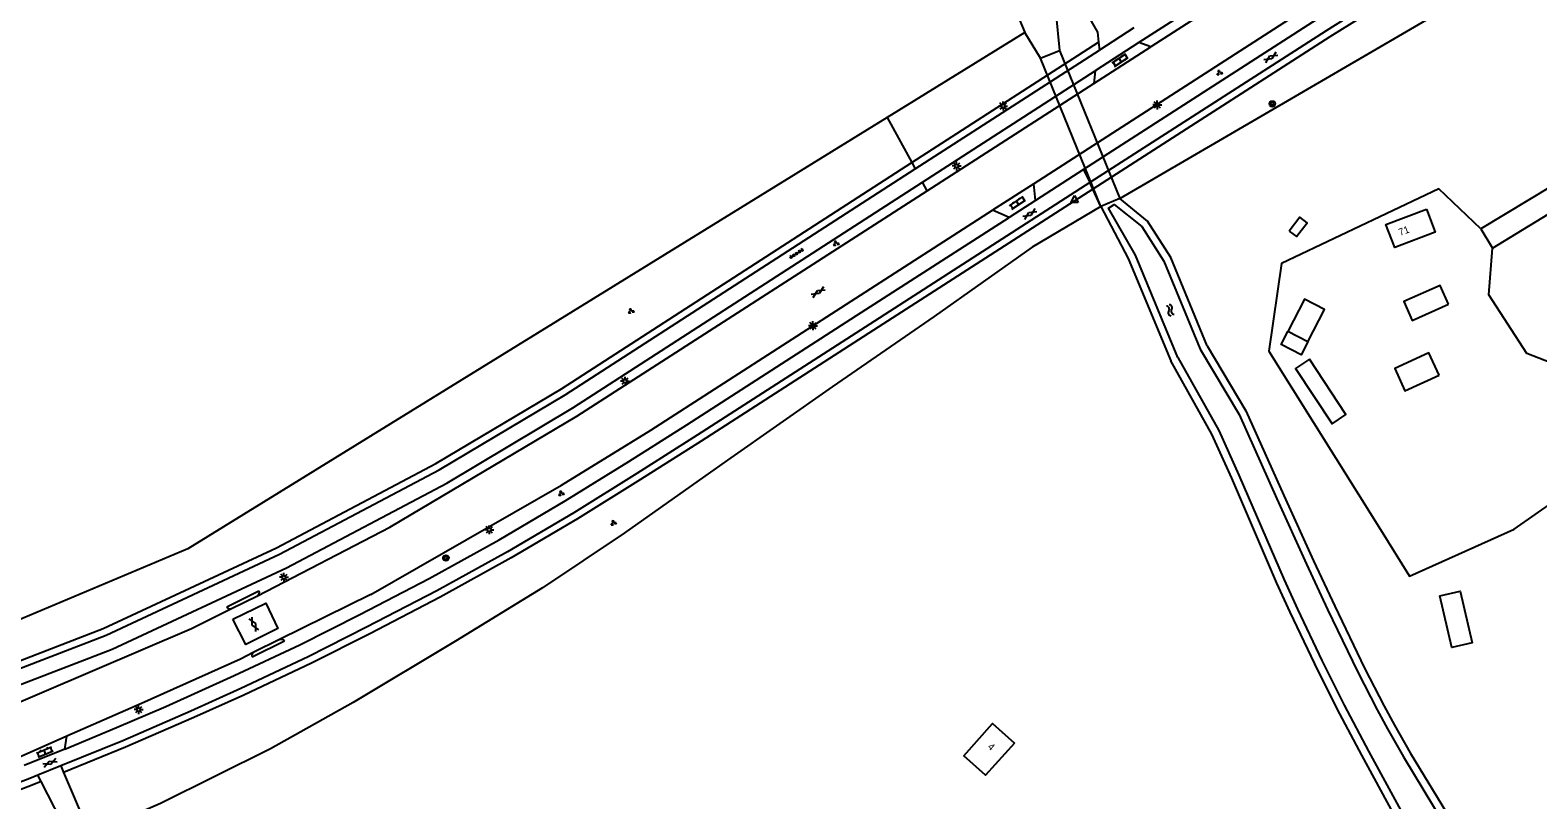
# Model space of a CAD drawing. Extents: x 124000 to 129000, y 395500 to 397503.
# Drawn here: x 128417.6 to 128628.5, y 395869.9 to 395977.4 of the extents above; entities that cross this region are included whole.
import ezdxf

# ---------------------------------------------------------------- set-up
doc = ezdxf.new("R2010")
doc.units = 0
for name, color, linetype in [('gg-afsc-draadraster', 7, 'Continuous'), ('gg-afsc-haag', 7, 'Continuous'), ('gg-anno-huisnummerreeks BGT', 7, 'Continuous'), ('gg-bbg-bijgebouw', 7, 'Continuous'), ('gg-bbg-hoofdgebouw', 7, 'Continuous'), ('gg-bbg-luifel en loopbrug', 7, 'Continuous'), ('gg-bbg-overig bouwwerk', 7, 'Continuous'), ('gg-knt-onverhard', 7, 'Continuous'), ('gg-knt-verharding', 7, 'Continuous'), ('gg-knt-verharding nz', 7, 'Continuous'), ('gg-kntw-bovenkant insteek waterloop', 7, 'Continuous'), ('gg-kntw-waterlijn', 7, 'Continuous'), ('gg-kwrk-duiker element', 7, 'Continuous'), ('gg-kwrk-duiker nz vlak', 7, 'Continuous'), ('gt-grn-groengrens', 7, 'Continuous'), ('gt-grn-groengrens NZ', 7, 'Continuous'), ('gt-grn-vlakafsluiter', 7, 'Continuous'), ('gt-grn-weggrens', 7, 'Continuous'), ('gt-symb-boom', 7, 'Continuous'), ('gt-symb-gesloten verharding', 7, 'Continuous'), ('gt-symb-groenvak', 7, 'Continuous'), ('gt-symb-klinker verharding', 7, 'Continuous'), ('gt-symb-lichtmast', 7, 'Continuous'), ('gt-symb-tegel verharding', 7, 'Continuous'), ('gt-symb-waterafsluiter', 7, 'Continuous'), ('gt-symb-watersymbool', 7, 'Continuous')]:
    doc.layers.add(name, color=color, linetype=linetype)

# ---------------------------------------------------------------- blocks, each defined once
blk = doc.blocks.new('gt0-GESVH1')
at = {"layer": 'gt-symb-gesloten verharding'}
for p, q in [((-0.99, -0.26), (0.01, 0.24)), ((0.01, -0.26), (-0.99, 0.24)), ((0.01, 0.24), (1.01, -0.26)), ((1.01, 0.24), (0.01, -0.26))]:
    blk.add_line(p, q, dxfattribs=at)
blk = doc.blocks.new('gt0-GRVAK')
at = {"layer": 'gt-symb-groenvak'}
for p, q in [((-0.11, 0.19), (-0.23, 0.24)), ((-0.18, 0.15), (0.09, 0.15)), ((-0.09, 0.21), (-0.16, 0.32)), ((-0.05, 0.21), (-0.05, 0.39)), ((0, 0.21), (0.06, 0.32)), ((0.01, 0.19), (0.13, 0.24)), ((0.26, -0.05), (0.2, 0.06)), ((0.3, -0.05), (0.3, 0.13)), ((0.35, -0.05), (0.41, 0.06)), ((-0.25, -0.23), (-0.36, -0.18)), ((-0.32, -0.26), (-0.05, -0.26)), ((-0.23, -0.21), (-0.29, -0.09)), ((-0.18, -0.2), (-0.18, -0.02)), ((-0.14, -0.21), (-0.07, -0.09)), ((-0.12, -0.23), (0, -0.18)), ((0.24, -0.07), (0.12, -0.02)), ((0.17, -0.11), (0.44, -0.11)), ((0.37, -0.07), (0.49, -0.02))]:
    blk.add_line(p, q, dxfattribs=at)
blk = doc.blocks.new('gt0-LMAST')
at = {"layer": 'gt-symb-lichtmast'}
for p, q in [((-0.18, 0.17), (-0.45, 0.44)), ((-0.01, 0.25), (-0.01, 0.62)), ((0.17, 0.17), (0.44, 0.44)), ((-0.26, 0), (-0.63, 0)), ((-0.18, -0.18), (-0.45, -0.45)), ((-0.01, -0.25), (-0.01, -0.63)), ((0.44, -0.45), (0.17, -0.18)), ((0.24, 0), (0.62, 0))]:
    blk.add_line(p, q, dxfattribs=at)
blk.add_circle((-0.01, 0), 0.25, dxfattribs=at)
blk = doc.blocks.new('gt0-TEG1')
at = {"layer": 'gt-symb-tegel verharding'}
for p, q in [((-1.12, 0), (1.13, 0)), ((-0.9, -0.25), (-0.9, 0.25)), ((-0.45, -0.25), (-0.45, 0.25)), ((0, -0.25), (0, 0.25)), ((0.45, -0.25), (0.45, 0.25)), ((0.9, -0.25), (0.9, 0.25))]:
    blk.add_line(p, q, dxfattribs=at)
blk = doc.blocks.new('gt0-KL1')
at = {"layer": 'gt-symb-klinker verharding'}
for p, q in [((-1.15, 0.3), (1.15, 0.3)), ((-1, -0.3), (-1, 0.3)), ((-0.5, 0.3), (-0.5, 0.45)), ((0, -0.3), (0, 0.3)), ((0.5, 0.3), (0.5, 0.45)), ((1, -0.3), (1, 0.3)), ((-1.15, -0.3), (1.15, -0.3)), ((-0.5, -0.45), (-0.5, -0.3)), ((0.5, -0.45), (0.5, -0.3))]:
    blk.add_line(p, q, dxfattribs=at)
blk = doc.blocks.new('gt0-BOOM')
at = {"layer": 'gt-symb-boom'}
for radius in [0.4, 0.2]:
    blk.add_circle((0, 0), radius, dxfattribs=at)
blk = doc.blocks.new('gt0-WA')
at = {"layer": 'gt-symb-watersymbool'}
for centre, start, end in [((-0.32, 0.02), 28.0725, 151.9275), ((0.43, 0.42), 208.0725, 331.9275), ((-0.32, -0.43), 28.0725, 151.9275), ((0.43, -0.03), 208.0725, 331.9275)]:
    blk.add_arc(centre, 0.425, start, end, dxfattribs=at)
blk = doc.blocks.new('gt0-WAFSL')
at = {"layer": 'gt-symb-waterafsluiter'}
for p, q in [((-0.5, -0.33), (0, 0.67)), ((0, 0.67), (0.5, -0.33)), ((0.5, -0.33), (-0.5, -0.33))]:
    blk.add_line(p, q, dxfattribs=at)

msp = doc.modelspace()

# ---------------------------------------------------------------- linework, layer by layer
at = {"layer": 'gg-afsc-draadraster'}
msp.add_lwpolyline([(128567.39, 395952.78), (128557.78, 395947.11), (128544.08, 395937.43), (128529.79, 395927.62), (128515.16, 395917.33), (128500.73, 395907.13), (128489.32, 395899.5), (128477.14, 395892.05), (128462.84, 395883.49), (128451.24, 395876.99), (128435.89, 395869.39), (128427.95, 395865.9), (128429.44, 395862.59), (128437.09, 395851.8), (128442.42, 395847.57), (128449.35, 395845.67), (128469.11, 395841.63), (128482.61, 395829.24), (128483.63, 395829.14)], dxfattribs=at)
at = {"layer": 'gg-afsc-haag'}
for p, q in [((128445.16, 395896.86), (128449.65, 395899.07)), ((128448.72, 395889.85), (128453.2, 395892.1))]:
    msp.add_line(p, q, dxfattribs=at)
at = {"layer": 'gg-bbg-bijgebouw'}
msp.add_line((128596.32, 395933.87), (128593.53, 395935.31), dxfattribs=at)
for points in [[(128593.71, 395949.36), (128594.74, 395948.6), (128596.22, 395950.5), (128595.2, 395951.29), (128593.71, 395949.36)], [(128596.32, 395933.87), (128598.65, 395938.4), (128595.86, 395939.84), (128593.53, 395935.31)], [(128614.68, 395929.23), (128613.27, 395932.33), (128608.5, 395930.16), (128609.91, 395927.06), (128614.68, 395929.23)]]:
    msp.add_lwpolyline(points, dxfattribs=at)
at = {"layer": 'gg-bbg-hoofdgebouw'}
for points in [[(128612.93, 395952.45), (128614.15, 395949.22), (128608.48, 395947.05), (128607.24, 395950.29), (128612.93, 395952.45)], [(128555.29, 395877.8), (128551.25, 395873.33), (128548.21, 395876.04), (128552.22, 395880.53), (128555.29, 395877.8)]]:
    msp.add_lwpolyline(points, dxfattribs=at)
at = {"layer": 'gg-bbg-luifel en loopbrug'}
for points in [[(128616.02, 395939.15), (128614.84, 395941.77), (128609.76, 395939.52), (128610.93, 395936.89), (128616.02, 395939.15)], [(128596.32, 395933.87), (128595.39, 395932.08), (128592.6, 395933.52), (128593.53, 395935.31)]]:
    msp.add_lwpolyline(points, dxfattribs=at)
at = {"layer": 'gg-bbg-overig bouwwerk'}
for points in [[(128596.57, 395931.45), (128594.63, 395930.17), (128599.73, 395922.43), (128601.67, 395923.72), (128596.57, 395931.45)], [(128614.8, 395898.37), (128617.63, 395899.02), (128619.31, 395891.8), (128616.48, 395891.15), (128614.8, 395898.37)]]:
    msp.add_lwpolyline(points, dxfattribs=at)
at = {"layer": 'gg-knt-onverhard'}
for p, q in [((128567.08, 395975.78), (128567.2, 395974.67)), ((128622.15, 395947), (128643.38, 395959.97)), ((128620.53, 395949.68), (128622.15, 395947)), ((128421.93, 395874.63), (128422.32, 395873.71)), ((128419.2, 395872.44), (128418.74, 395873.34)), ((128424.1, 395862.92), (128419.2, 395872.44))]:
    msp.add_line(p, q, dxfattribs=at)
for points in [[(128564.29, 395981.75), (128566.92, 395977.17), (128567.08, 395975.78)], [(128641.13, 395963.94), (128637.07, 395959.63), (128620.53, 395949.68)], [(128422.32, 395873.71), (128425.47, 395866.3), (128431.51, 395855.81)]]:
    msp.add_lwpolyline(points, dxfattribs=at)
at = {"layer": 'gg-knt-verharding'}
for p, q in [((128582.47, 395982), (128572.71, 395975.71)), ((128596.4, 395980.66), (128558.02, 395955.98)), ((128572, 395977.76), (128567.2, 395974.67)), ((128572.71, 395975.71), (128566.57, 395971.75)), ((128574.4, 395975.12), (128572.71, 395975.71)), ((128541.43, 395958.05), (128567.2, 395974.67)), ((128566.41, 395969.98), (128574.4, 395975.12)), ((128542.45, 395956.19), (128566.57, 395971.75)), ((128566.57, 395971.75), (128566.41, 395969.98)), ((128543.1, 395955), (128566.41, 395969.98)), ((128564.96, 395957.95), (128558.24, 395953.62)), ((128558.02, 395955.98), (128552.25, 395952.28)), ((128558.24, 395953.62), (128558.02, 395955.98)), ((128554.58, 395951.26), (128552.25, 395952.28)), ((128558.24, 395953.62), (128554.58, 395951.26)), ((128449.45, 395898.41), (128467.93, 395907.98)), ((128445.82, 395896.6), (128449.45, 395898.41)), ((128465.31, 395898.59), (128452.54, 395892.31)), ((128440.2, 395893.83), (128445.82, 395896.6)), ((128452.54, 395892.31), (128448.92, 395890.52)), ((128448.92, 395890.52), (128447.05, 395889.56)), ((128422.51, 395876.96), (128422.78, 395878.76)), ((128422.51, 395876.96), (128416.83, 395874.7)), ((128421.93, 395874.63), (128418.74, 395873.34))]:
    msp.add_line(p, q, dxfattribs=at)
for points in [[(128630.48, 395995.55), (128624.8, 395992.35), (128611.64, 395985.03), (128605.05, 395981.21), (128598.88, 395977.35), (128565.85, 395956.15)], [(128607.49, 395995.51), (128603.26, 395993.06), (128583.1, 395980.71), (128574.4, 395975.12)], [(128617.8, 395990.83), (128610.46, 395986.69), (128603.98, 395982.93), (128597.64, 395978.97), (128564.96, 395957.95)], [(128364.12, 395870.28), (128404.42, 395883.7), (128428.27, 395892.91), (128452.54, 395904.22), (128474.87, 395916), (128492.47, 395926.47), (128541.43, 395958.05)], [(128365.22, 395868.45), (128405.13, 395881.7), (128429.1, 395890.95), (128453.49, 395902.32), (128475.91, 395914.15), (128493.56, 395924.65), (128542.45, 395956.19)], [(128565.85, 395956.15), (128535.07, 395936.37), (128510.93, 395920.84), (128502.49, 395915.49), (128493.66, 395910.01), (128484.42, 395904.55), (128474.53, 395899.11), (128464.71, 395893.99), (128456.55, 395889.87), (128447.09, 395885.42), (128440.12, 395882.28), (128430.59, 395878.14), (128421.93, 395874.63)], [(128467.93, 395907.98), (128494.12, 395923.52), (128543.1, 395955)], [(128465.31, 395898.59), (128491.97, 395913.85), (128504.43, 395921.53), (128552.25, 395952.28)], [(128422.51, 395876.96), (128429.73, 395879.98), (128436.64, 395882.93), (128446.18, 395887.24), (128455.36, 395891.54), (128463.77, 395895.79), (128473.45, 395900.83), (128483.23, 395906.21), (128492.45, 395911.65), (128501.39, 395917.17), (128509.48, 395922.31), (128533.86, 395938.01), (128554.58, 395951.26)], [(128368.19, 395866.87), (128412.47, 395882.01), (128440.2, 395893.83)], [(128452.54, 395892.31), (128452.91, 395892.32), (128453.2, 395892.1)], [(128447.05, 395889.56), (128433.23, 395883.36), (128422.78, 395878.76)], [(128422.78, 395878.76), (128416.37, 395875.96), (128415.68, 395875.72)], [(128418.74, 395873.34), (128417.58, 395872.86), (128415.04, 395871.88)]]:
    msp.add_lwpolyline(points, dxfattribs=at)
for centre, radius, start, end in [((128449.21, 395898.84), 0.493, 298.485, 27.8317), ((128445.62, 395897.05), 0.492, 202.0067, 293.9995), ((128449.17, 395890.08), 0.51, 119.2827, 206.4759)]:
    msp.add_arc(centre, radius, start, end, dxfattribs=at)
at = {"layer": 'gg-knt-verharding nz'}
msp.add_lwpolyline([(128446, 395895.11), (128450.63, 395897.36), (128452.29, 395893.84), (128447.82, 395891.6), (128446, 395895.11)], dxfattribs=at)
at = {"layer": 'gg-kntw-bovenkant insteek waterloop'}
for p, q in [((128554.77, 395981.91), (128556.74, 395977.13)), ((128561.11, 395979.83), (128561.59, 395974.61)), ((128558.94, 395973.51), (128556.74, 395977.13)), ((128567.39, 395952.78), (128571.23, 395945.53)), ((128573.93, 395950.76), (128570.04, 395953.9)), ((128571.23, 395945.53), (128577.17, 395931.23))]:
    msp.add_line(p, q, dxfattribs=at)
for points in [[(128582.28, 395933.35), (128577.16, 395945.68), (128573.93, 395950.76)], [(128582.28, 395933.35), (128587.68, 395924.26), (128592.99, 395912.39), (128597.13, 395903.29), (128600.09, 395896.94), (128604.27, 395888.3), (128607.01, 395882.96), (128608.44, 395880.32), (128610.67, 395876.45), (128616.37, 395867.03), (128618.66, 395862.96), (128620.02, 395860.3)], [(128629.93, 395819.29), (128628.29, 395822.92), (128626.42, 395827.57), (128622.9, 395837), (128620.9, 395842.05), (128619.35, 395845.75), (128617.72, 395849.4), (128615.17, 395854.83), (128612.95, 395859.3), (128610.09, 395864.73), (128603.87, 395876.14), (128600.45, 395882.61), (128597.3, 395888.87), (128593.87, 395896.09), (128592.02, 395900.18), (128585.69, 395914.82), (128582.93, 395920.99), (128577.17, 395931.23)]]:
    msp.add_lwpolyline(points, dxfattribs=at)
at = {"layer": 'gg-kntw-waterlijn'}
for points in [[(128578.16, 395931.71), (128572.23, 395945.99), (128568.44, 395952.59), (128569.27, 395953.06), (128573.1, 395950.01), (128576.18, 395945.17), (128581.29, 395932.86)], [(128578.16, 395931.71), (128583.91, 395921.48), (128586.7, 395915.27), (128593.02, 395900.62), (128594.87, 395896.55), (128598.29, 395889.35), (128601.43, 395883.11), (128604.84, 395876.66), (128611.06, 395865.24), (128613.93, 395859.8), (128616.16, 395855.31), (128618.73, 395849.86), (128620.36, 395846.18), (128621.92, 395842.47), (128623.93, 395837.4), (128627.44, 395827.97), (128629.3, 395823.36)], [(128581.29, 395932.86), (128586.71, 395923.75), (128591.98, 395911.93), (128596.13, 395902.83), (128599.09, 395896.47), (128603.28, 395887.8), (128606.04, 395882.44), (128607.48, 395879.79), (128609.73, 395875.89), (128615.42, 395866.48), (128617.69, 395862.44), (128619.03, 395859.81), (128620.73, 395856.23), (128621.94, 395853.52), (128623.48, 395849.84), (128625.33, 395845.2), (128629.02, 395835.64)]]:
    msp.add_lwpolyline(points, dxfattribs=at)
at = {"layer": 'gg-kwrk-duiker element'}
for p, q in [((128558.94, 395973.51), (128561.59, 395974.61)), ((128570.04, 395953.9), (128567.39, 395952.78))]:
    msp.add_line(p, q, dxfattribs=at)
at = {"layer": 'gg-kwrk-duiker nz vlak'}
for p, q in [((128567.39, 395952.78), (128558.94, 395973.51)), ((128561.59, 395974.61), (128570.04, 395953.9))]:
    msp.add_line(p, q, dxfattribs=at)
at = {"layer": 'gt-grn-groengrens'}
for p, q in [((128556.74, 395977.13), (128537.5, 395965.26)), ((128537.5, 395965.26), (128540.95, 395958.93)), ((128540.95, 395958.93), (128541.43, 395958.05)), ((128543.1, 395955), (128542.45, 395956.19)), ((128566.27, 395955.23), (128565.85, 395956.15)), ((128567.39, 395952.78), (128566.27, 395955.23))]:
    msp.add_line(p, q, dxfattribs=at)
for points in [[(128570.04, 395953.9), (128620.28, 395983.2), (128631.33, 395990.15)], [(128537.5, 395965.26), (128439.69, 395904.94), (128397.14, 395887.06)]]:
    msp.add_lwpolyline(points, dxfattribs=at)
at = {"layer": 'gt-grn-groengrens NZ'}
msp.add_line((128540.95, 395958.93), (128567.08, 395975.78), dxfattribs=at)
for points in [[(128630.03, 395994.15), (128625.29, 395991.48), (128612.13, 395984.16), (128605.57, 395980.35), (128599.41, 395976.51), (128566.27, 395955.23)], [(128363.69, 395871.18), (128404.08, 395884.64), (128427.88, 395893.83), (128452.1, 395905.12), (128474.38, 395916.87), (128491.94, 395927.32), (128540.95, 395958.93)], [(128566.27, 395955.23), (128535.61, 395935.53), (128511.47, 395919.99), (128503.02, 395914.64), (128494.18, 395909.15), (128484.91, 395903.68), (128475, 395898.22), (128465.16, 395893.1), (128456.99, 395888.97), (128447.51, 395884.51), (128440.53, 395881.37), (128430.98, 395877.22), (128422.32, 395873.71)], [(128419.2, 395872.44), (128417.95, 395871.93), (128414.28, 395870.52)]]:
    msp.add_lwpolyline(points, dxfattribs=at)
at = {"layer": 'gt-grn-vlakafsluiter'}
msp.add_lwpolyline([(128620.53, 395949.68), (128614.64, 395955.26), (128592.65, 395944.83), (128590.86, 395932.6), (128606.5, 395907.66), (128610.57, 395901.16), (128625.21, 395907.71), (128645.77, 395922.06), (128639.17, 395927.51), (128626.97, 395932.26), (128621.67, 395940.45), (128622.15, 395947)], dxfattribs=at)
at = {"layer": 'gt-grn-weggrens'}
msp.add_line((128564.96, 395957.95), (128565.85, 395956.15), dxfattribs=at)

# ---------------------------------------------------------------- block references
at = {"layer": 'gt-symb-boom'}
for p in [(128591.37, 395967.14), (128475.8, 395903.68)]:
    msp.add_blockref('gt0-BOOM', p, dxfattribs=at)
at = {"layer": 'gt-symb-gesloten verharding'}
for p, rotation in [((128591.17, 395973.63), -147.29577420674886), ((128557.43, 395951.75), 33.49940007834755), ((128527.86, 395940.84), 32.752439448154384), ((128448.93, 395894.42), -62.69221992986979), ((128420.41, 395875.05), 22.07794164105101)]:
    msp.add_blockref('gt0-GESVH1', p, dxfattribs=dict(at, rotation=rotation))
at = {"layer": 'gt-symb-groenvak'}
for p in [(128583.96, 395971.5), (128530.34, 395947.64), (128501.67, 395938.18), (128491.9, 395912.7), (128499.22, 395908.59)]:
    msp.add_blockref('gt0-GRVAK', p, dxfattribs=at)
at = {"layer": 'gt-symb-klinker verharding'}
for p, rotation in [((128570.1, 395973.24), 32.752439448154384), ((128555.74, 395953.3), 33.372202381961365), ((128419.7, 395876.57), 22.024845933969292)]:
    msp.add_blockref('gt0-KL1', p, dxfattribs=dict(at, rotation=rotation))
at = {"layer": 'gt-symb-lichtmast'}
for p in [(128553.73, 395966.84), (128575.29, 395967), (128547.22, 395958.47), (128527.13, 395936.14), (128500.85, 395928.39), (128481.86, 395907.62), (128453.15, 395900.98), (128432.83, 395882.49)]:
    msp.add_blockref('gt0-LMAST', p, dxfattribs=at)
at = {"layer": 'gt-symb-tegel verharding', "rotation": 32.752439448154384}
msp.add_blockref('gt0-TEG1', (128524.85, 395946.23), dxfattribs=at)
at = {"layer": 'gt-symb-waterafsluiter'}
msp.add_blockref('gt0-WAFSL', (128563.72, 395953.68), dxfattribs=at)
at = {"layer": 'gt-symb-watersymbool', "rotation": -63.63994179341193}
msp.add_blockref('gt0-WA', (128577.07, 395938.36), dxfattribs=at)

# ---------------------------------------------------------------- texts
at = {"layer": 'gg-anno-huisnummerreeks BGT'}
for s, rotation, p in [('71', 20.6, (128609.25, 395948.68)), ('4', 318.3, (128551.47, 395877.18))]:
    msp.add_text(s, height=1, rotation=rotation, dxfattribs=at).set_placement(p)

doc.saveas('drawing.dxf')
